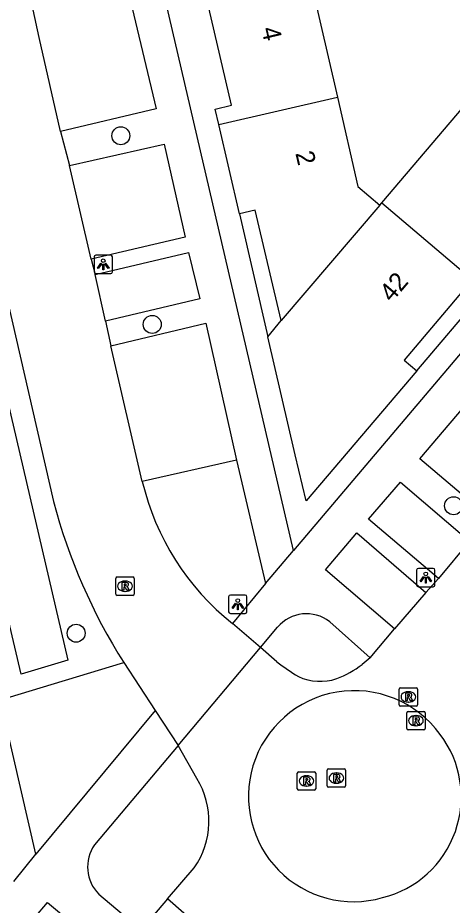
# Model space of a CAD drawing. Extents: x 156414 to 157775, y 382335 to 383765.
# Drawn here: x 156961.61 to 156985.24, y 382698 to 382746.24 of the extents above; entities that cross this region are included whole.
import ezdxf

# ---------------------------------------------------------------- set-up
doc = ezdxf.new("R2010")
doc.units = 0
for name, color, linetype in [('IMGEO_Berm_groen', 7, 'Continuous'), ('IMGEO_Boom', 7, 'Continuous'), ('IMGEO_Greppel_droge_sloot', 7, 'Continuous'), ('IMGEO_Lichtpunt', 7, 'Continuous'), ('IMGEO_Pand', 7, 'Continuous'), ('IMGEO_Pand_nummerreeks', 7, 'Continuous'), ('IMGEO_Pand_overbouw', 7, 'Continuous'), ('IMGEO_Parkeervlak_open', 7, 'Continuous'), ('IMGEO_Rijbaan_lokaal_gesloten', 7, 'Continuous'), ('IMGEO_Rijbaan_lokaal_open', 7, 'Continuous'), ('IMGEO_Rioolput', 7, 'Continuous'), ('IMGEO_Voetpad_open', 7, 'Continuous')]:
    doc.layers.add(name, color=color, linetype=linetype)

msp = doc.modelspace()

# ---------------------------------------------------------------- linework, layer by layer
at = {"layer": 'IMGEO_Berm_groen'}
msp.add_lwpolyline([(156961.032, 382709.284), (156967.375, 382711.189)], dxfattribs=at)
at = {"layer": 'IMGEO_Boom'}
for centre in [(156967.213, 382739.824), (156968.923, 382729.573), (156985.31, 382719.717), (156964.784, 382712.788)]:
    msp.add_circle(centre, 0.489, dxfattribs=at)
at = {"layer": 'IMGEO_Greppel_droge_sloot'}
msp.add_lwpolyline([(156957.385, 382741.064), (156964.331, 382711.319), (156961.79, 382710.556), (156954.711, 382740.698), (156957.385, 382741.064)], dxfattribs=at)
at = {"layer": 'IMGEO_Lichtpunt'}
for p, q in [((156965.76, 382733.236), (156965.76, 382732.429)), ((156965.76, 382733.236), (156965.76, 382732.429)), ((156966.662, 382733.331), (156965.854, 382733.331)), ((156966.662, 382733.331), (156965.854, 382733.331)), ((156966.756, 382732.429), (156966.756, 382733.236)), ((156966.756, 382732.429), (156966.756, 382733.236)), ((156965.854, 382732.335), (156966.662, 382732.335)), ((156965.854, 382732.335), (156966.662, 382732.335)), ((156983.3, 382716.212), (156983.3, 382715.405)), ((156983.3, 382716.212), (156983.3, 382715.405)), ((156984.202, 382716.307), (156983.394, 382716.307)), ((156984.202, 382716.307), (156983.394, 382716.307)), ((156984.296, 382715.405), (156984.296, 382716.212)), ((156984.296, 382715.405), (156984.296, 382716.212)), ((156983.394, 382715.311), (156984.202, 382715.311)), ((156983.394, 382715.311), (156984.202, 382715.311)), ((156973.076, 382714.763), (156973.076, 382713.956)), ((156973.076, 382714.763), (156973.076, 382713.956)), ((156973.978, 382714.858), (156973.17, 382714.858)), ((156973.978, 382714.858), (156973.17, 382714.858)), ((156974.072, 382713.956), (156974.072, 382714.763)), ((156974.072, 382713.956), (156974.072, 382714.763)), ((156973.17, 382713.862), (156973.978, 382713.862)), ((156973.17, 382713.862), (156973.978, 382713.862))]:
    msp.add_line(p, q, dxfattribs=at)
for points in [[(156966.134, 382732.9), (156966.173, 382732.872), (156965.985, 382732.61), (156965.947, 382732.637), (156966.134, 382732.9)], [(156966.236, 382732.852), (156966.283, 382732.852), (156966.283, 382732.53), (156966.236, 382732.53), (156966.236, 382732.852)], [(156966.346, 382732.872), (156966.384, 382732.899), (156966.571, 382732.637), (156966.532, 382732.609), (156966.346, 382732.872)], [(156983.674, 382715.876), (156983.713, 382715.848), (156983.525, 382715.586), (156983.487, 382715.613), (156983.674, 382715.876)], [(156983.776, 382715.828), (156983.823, 382715.828), (156983.823, 382715.506), (156983.776, 382715.506), (156983.776, 382715.828)], [(156983.886, 382715.848), (156983.924, 382715.875), (156984.111, 382715.613), (156984.072, 382715.585), (156983.886, 382715.848)], [(156973.45, 382714.427), (156973.489, 382714.399), (156973.301, 382714.137), (156973.263, 382714.164), (156973.45, 382714.427)], [(156973.552, 382714.379), (156973.599, 382714.379), (156973.599, 382714.057), (156973.552, 382714.057), (156973.552, 382714.379)], [(156973.662, 382714.399), (156973.7, 382714.426), (156973.887, 382714.164), (156973.848, 382714.136), (156973.662, 382714.399)]]:
    msp.add_lwpolyline(points, dxfattribs=at)
for centre in [(156966.259, 382733.034), (156983.799, 382716.01), (156973.575, 382714.561)]:
    msp.add_circle(centre, 0.0994, dxfattribs=at)
for centre, start, end in [((156965.854, 382733.236), 90, 180), ((156965.854, 382733.236), 90, 180), ((156966.662, 382733.236), 0, 90), ((156966.662, 382733.236), 0, 90), ((156965.854, 382732.429), 180, 270), ((156965.854, 382732.429), 180, 270), ((156966.662, 382732.429), 270, 0), ((156966.662, 382732.429), 270, 360), ((156983.394, 382716.212), 90, 180), ((156983.394, 382716.212), 90, 180), ((156984.202, 382716.212), 0, 90), ((156984.202, 382716.212), 0, 90), ((156983.394, 382715.405), 180, 270), ((156983.394, 382715.405), 180, 270), ((156984.202, 382715.405), 270, 0), ((156984.202, 382715.405), 270, 360), ((156973.17, 382714.763), 90, 180), ((156973.17, 382714.763), 90, 180), ((156973.978, 382714.763), 0, 90), ((156973.978, 382714.763), 0, 90), ((156973.17, 382713.956), 180, 270), ((156973.17, 382713.956), 180, 270), ((156973.978, 382713.956), 270, 0), ((156973.978, 382713.956), 270, 360)]:
    msp.add_arc(centre, 0.0946, start, end, dxfattribs=at)
at = {"layer": 'IMGEO_Pand'}
for points in [[(156976.326, 382753.442), (156977.121, 382750), (156978.987, 382741.921)], [(156972.546, 382740.434), (156972.351, 382741.278), (156973.228, 382741.48), (156971.682, 382748.113)], [(156981.412, 382736.172), (156987.495, 382743.328), (156988.977, 382745.071), (156989.105, 382745.222)], [(156972.546, 382740.434), (156978.987, 382741.921)], [(156978.987, 382741.921), (156980.109, 382737.061), (156981.307, 382736.049)], [(156975.927, 382729.776), (156974.516, 382735.785), (156973.664, 382735.59), (156972.546, 382740.434)], [(156981.307, 382736.049), (156975.927, 382729.776)], [(156981.307, 382736.049), (156981.412, 382736.172)], [(156981.412, 382736.172), (156987.019, 382731.423)], [(156987.019, 382731.423), (156986.881, 382731.259), (156986.192, 382731.842), (156982.618, 382727.625), (156983.304, 382727.042), (156977.299, 382719.98), (156976.69, 382722.474), (156975.207, 382728.891), (156975.927, 382729.776)]]:
    msp.add_lwpolyline(points, dxfattribs=at)
at = {"layer": 'IMGEO_Pand_overbouw'}
for points in [[(156975.927, 382729.776), (156974.516, 382735.785), (156973.664, 382735.59), (156975.207, 382728.891)], [(156983.304, 382727.042), (156986.881, 382731.259), (156986.192, 382731.842), (156982.618, 382727.625)]]:
    msp.add_lwpolyline(points, close=True, dxfattribs=at)
at = {"layer": 'IMGEO_Parkeervlak_open'}
msp.add_lwpolyline([(156973.498, 382722.193), (156968.381, 382721.032)], dxfattribs=at)
at = {"layer": 'IMGEO_Rijbaan_lokaal_gesloten'}
for points in [[(156963.935, 382740.063), (156962.765, 382745.165), (156961.982, 382748.855)], [(156958.351, 382742.538), (156963.556, 382719.941)], [(156963.935, 382740.063), (156964.426, 382738.206)], [(156965.593, 382733.118), (156964.426, 382738.206)], [(156965.593, 382733.118), (156965.809, 382732.279)], [(156966.372, 382729.744), (156965.809, 382732.279)], [(156966.372, 382729.744), (156966.678, 382728.411)], [(156968.381, 382721.032), (156966.678, 382728.411)], [(156986.179, 382717.792), (156984.481, 382715.758)], [(156983.805, 382715.003), (156984.481, 382715.758)], [(156983.805, 382715.003), (156982.099, 382713.018)], [(156974.806, 382712.003), (156973.279, 382713.318)], [(156980.777, 382711.441), (156982.099, 382713.018)], [(156970.325, 382706.677), (156974.806, 382712.003)], [(156975.699, 382711.231), (156974.806, 382712.003)], [(156980.777, 382711.441), (156980.338, 382711.088)], [(156967.375, 382711.189), (156969.079, 382708.591)], [(156969.079, 382708.591), (156970.325, 382706.677)], [(156971.341, 382704.893), (156970.325, 382706.677)], [(156969.757, 382698.344), (156971.201, 382700.029)], [(156969.757, 382698.344), (156968.312, 382696.658)], [(156974.339, 382694.322), (156969.757, 382698.344)]]:
    msp.add_lwpolyline(points, dxfattribs=at)
for centre, radius, start, end in [((156982.001, 382724.268), 14, 193.366, 231.461), ((156993.746, 382727.905), 31.223, 194.7784, 212.3704), ((156985.296, 382724.069), 16.028, 233.2195, 238.2767), ((156976.989, 382715.474), 5.518, 290.8835, 307.3665), ((156978.057, 382712.972), 2.802, 244.8786, 288.707), ((156967.615, 382702.566), 4.393, 324.7197, 31.9829)]:
    msp.add_arc(centre, radius, start, end, dxfattribs=at)
at = {"layer": 'IMGEO_Rijbaan_lokaal_open'}
for centre, radius, start, end in [((156979.912, 382703.901), 5.765, 36.0009, 163.0916), ((156980.094, 382703.882), 5.631, 283.8851, 37.2463), ((156979.874, 382703.92), 5.724, 163.1613, 285.9276)]:
    msp.add_arc(centre, radius, start, end, dxfattribs=at)
at = {"layer": 'IMGEO_Rioolput'}
for p, q in [((156966.938, 382714.917), (156966.938, 382715.769)), ((156967.013, 382715.843), (156967.865, 382715.843)), ((156967.939, 382715.769), (156967.939, 382714.917)), ((156967.426, 382715.623), (156967.451, 382715.623)), ((156967.865, 382714.843), (156967.013, 382714.843)), ((156967.449, 382715.063), (156967.424, 382715.063)), ((156982.35, 382708.9), (156982.35, 382709.752)), ((156982.425, 382709.826), (156983.277, 382709.826)), ((156982.838, 382709.606), (156982.863, 382709.606)), ((156983.351, 382709.752), (156983.351, 382708.9)), ((156982.861, 382709.046), (156982.836, 382709.046)), ((156983.277, 382708.826), (156982.425, 382708.826)), ((156982.759, 382707.608), (156982.759, 382708.46)), ((156982.834, 382708.534), (156983.686, 382708.534)), ((156983.76, 382708.46), (156983.76, 382707.608)), ((156983.247, 382708.314), (156983.272, 382708.314)), ((156983.686, 382707.534), (156982.834, 382707.534)), ((156983.27, 382707.754), (156983.245, 382707.754)), ((156976.81, 382704.332), (156976.81, 382705.184)), ((156976.885, 382705.258), (156977.737, 382705.258)), ((156977.298, 382705.038), (156977.323, 382705.038)), ((156977.811, 382705.184), (156977.811, 382704.332)), ((156978.438, 382704.489), (156978.438, 382705.341)), ((156978.513, 382705.415), (156979.365, 382705.415)), ((156978.926, 382705.195), (156978.951, 382705.195)), ((156979.439, 382705.341), (156979.439, 382704.489)), ((156978.949, 382704.635), (156978.924, 382704.635)), ((156977.737, 382704.258), (156976.885, 382704.258)), ((156977.321, 382704.478), (156977.296, 382704.478)), ((156979.365, 382704.415), (156978.513, 382704.415))]:
    msp.add_line(p, q, dxfattribs=at)
for points in [[(156966.938, 382714.917), (156966.938, 382715.769)], [(156967.013, 382715.843), (156967.865, 382715.843)], [(156967.939, 382715.769), (156967.939, 382714.917)], [(156967.527, 382715.541), (156967.275, 382715.543), (156967.275, 382715.143)], [(156967.275, 382715.143), (156967.399, 382715.143), (156967.399, 382715.305), (156967.41, 382715.305)], [(156967.453, 382715.462), (156967.399, 382715.462), (156967.399, 382715.381)], [(156967.399, 382715.381), (156967.451, 382715.381)], [(156967.457, 382715.276), (156967.528, 382715.143), (156967.668, 382715.143), (156967.603, 382715.269)], [(156967.865, 382714.843), (156967.013, 382714.843)], [(156982.35, 382708.9), (156982.35, 382709.752)], [(156982.425, 382709.826), (156983.277, 382709.826)], [(156982.939, 382709.524), (156982.687, 382709.526), (156982.687, 382709.126)], [(156982.865, 382709.445), (156982.811, 382709.445), (156982.811, 382709.364)], [(156982.811, 382709.364), (156982.863, 382709.364)], [(156983.351, 382709.752), (156983.351, 382708.9)], [(156982.687, 382709.126), (156982.811, 382709.126), (156982.811, 382709.288), (156982.822, 382709.288)], [(156982.869, 382709.259), (156982.94, 382709.126), (156983.08, 382709.126), (156983.015, 382709.252)], [(156983.277, 382708.826), (156982.425, 382708.826)], [(156982.759, 382707.608), (156982.759, 382708.46)], [(156982.834, 382708.534), (156983.686, 382708.534)], [(156983.76, 382708.46), (156983.76, 382707.608)], [(156983.348, 382708.232), (156983.096, 382708.234), (156983.096, 382707.834)], [(156983.096, 382707.834), (156983.22, 382707.834), (156983.22, 382707.996), (156983.231, 382707.996)], [(156983.274, 382708.153), (156983.22, 382708.153), (156983.22, 382708.072)], [(156983.22, 382708.072), (156983.272, 382708.072)], [(156983.278, 382707.967), (156983.349, 382707.834), (156983.489, 382707.834), (156983.424, 382707.96)], [(156983.686, 382707.534), (156982.834, 382707.534)], [(156976.81, 382704.332), (156976.81, 382705.184)], [(156976.885, 382705.258), (156977.737, 382705.258)], [(156977.811, 382705.184), (156977.811, 382704.332)], [(156978.438, 382704.489), (156978.438, 382705.341)], [(156978.513, 382705.415), (156979.365, 382705.415)], [(156979.027, 382705.113), (156978.775, 382705.115), (156978.775, 382704.715)], [(156978.953, 382705.034), (156978.899, 382705.034), (156978.899, 382704.953)], [(156979.439, 382705.341), (156979.439, 382704.489)], [(156977.399, 382704.956), (156977.147, 382704.958), (156977.147, 382704.558)], [(156977.147, 382704.558), (156977.271, 382704.558), (156977.271, 382704.72), (156977.282, 382704.72)], [(156977.325, 382704.877), (156977.271, 382704.877), (156977.271, 382704.796)], [(156977.271, 382704.796), (156977.323, 382704.796)], [(156977.329, 382704.691), (156977.4, 382704.558), (156977.54, 382704.558), (156977.475, 382704.684)], [(156978.775, 382704.715), (156978.899, 382704.715), (156978.899, 382704.877), (156978.91, 382704.877)], [(156978.899, 382704.953), (156978.951, 382704.953)], [(156978.957, 382704.848), (156979.028, 382704.715), (156979.168, 382704.715), (156979.103, 382704.841)], [(156977.737, 382704.258), (156976.885, 382704.258)], [(156979.365, 382704.415), (156978.513, 382704.415)]]:
    msp.add_lwpolyline(points, dxfattribs=at)
for centre, radius, start, end in [((156967.015, 382715.767), 0.0765, 91.552, 178.448), ((156967.015, 382715.767), 0.0765, 91.552, 178.448), ((156967.863, 382715.767), 0.0765, 1.552, 88.448), ((156967.863, 382715.767), 0.0765, 1.552, 88.448), ((156967.409, 382715.252), 0.0533, 26.0293, 88.6989), ((156967.435, 382715.57), 0.19, 274.7715, 282.9687), ((156967.459, 382715.366), 0.0964, 77.0061, 93.1865), ((156967.473, 382715.423), 0.0378, 276.6634, 79.6772), ((156967.526, 382715.431), 0.109, 350.3612, 89.416), ((156967.524, 382715.431), 0.112, 277.5842, 350.9817), ((156967.508, 382715.216), 0.108, 29.5134, 73.7905), ((156967.015, 382714.919), 0.0765, 181.552, 268.448), ((156967.015, 382714.919), 0.0765, 181.552, 268.448), ((156967.863, 382714.919), 0.0765, 271.552, 358.448), ((156967.863, 382714.919), 0.0765, 271.552, 358.448), ((156982.427, 382709.75), 0.0765, 91.552, 178.448), ((156982.427, 382709.75), 0.0765, 91.552, 178.448), ((156982.847, 382709.553), 0.19, 274.7715, 282.9687), ((156982.871, 382709.349), 0.0964, 77.0061, 93.1865), ((156982.885, 382709.406), 0.0378, 276.6634, 79.6772), ((156982.938, 382709.414), 0.109, 350.3612, 89.416), ((156982.936, 382709.414), 0.112, 277.5842, 350.9817), ((156983.275, 382709.75), 0.0765, 1.552, 88.448), ((156983.275, 382709.75), 0.0765, 1.552, 88.448), ((156982.427, 382708.902), 0.0765, 181.552, 268.448), ((156982.427, 382708.902), 0.0765, 181.552, 268.448), ((156982.821, 382709.235), 0.0533, 26.0293, 88.6989), ((156982.92, 382709.199), 0.108, 29.5134, 73.7905), ((156983.275, 382708.902), 0.0765, 271.552, 358.448), ((156983.275, 382708.902), 0.0765, 271.552, 358.448), ((156982.836, 382708.458), 0.0765, 91.552, 178.448), ((156982.836, 382708.458), 0.0765, 91.552, 178.448), ((156983.684, 382708.458), 0.0765, 1.552, 88.448), ((156983.684, 382708.458), 0.0765, 1.552, 88.448), ((156983.23, 382707.943), 0.0533, 26.0293, 88.6989), ((156983.256, 382708.261), 0.19, 274.7715, 282.9687), ((156983.28, 382708.057), 0.0964, 77.0061, 93.1865), ((156983.294, 382708.114), 0.0378, 276.6634, 79.6772), ((156983.347, 382708.122), 0.109, 350.3612, 89.416), ((156983.345, 382708.122), 0.112, 277.5842, 350.9817), ((156983.329, 382707.907), 0.108, 29.5134, 73.7905), ((156982.836, 382707.61), 0.0765, 181.552, 268.448), ((156982.836, 382707.61), 0.0765, 181.552, 268.448), ((156983.684, 382707.61), 0.0765, 271.552, 358.448), ((156983.684, 382707.61), 0.0765, 271.552, 358.448), ((156976.887, 382705.182), 0.0765, 91.552, 178.448), ((156976.887, 382705.182), 0.0765, 91.552, 178.448), ((156977.735, 382705.182), 0.0765, 1.552, 88.448), ((156977.735, 382705.182), 0.0765, 1.552, 88.448), ((156978.515, 382705.339), 0.0765, 91.552, 178.448), ((156978.515, 382705.339), 0.0765, 91.552, 178.448), ((156978.959, 382704.938), 0.0964, 77.0061, 93.1865), ((156978.973, 382704.995), 0.0378, 276.6634, 79.6772), ((156979.026, 382705.003), 0.109, 350.3612, 89.416), ((156979.363, 382705.339), 0.0765, 1.552, 88.448), ((156979.363, 382705.339), 0.0765, 1.552, 88.448), ((156977.281, 382704.667), 0.0533, 26.0293, 88.6989), ((156977.307, 382704.985), 0.19, 274.7715, 282.9687), ((156977.331, 382704.781), 0.0964, 77.0061, 93.1865), ((156977.345, 382704.838), 0.0378, 276.6634, 79.6772), ((156977.398, 382704.846), 0.109, 350.3612, 89.416), ((156977.396, 382704.846), 0.112, 277.5842, 350.9817), ((156977.38, 382704.631), 0.108, 29.5134, 73.7905), ((156978.909, 382704.824), 0.0533, 26.0293, 88.6989), ((156978.935, 382705.142), 0.19, 274.7715, 282.9687), ((156979.024, 382705.003), 0.112, 277.5842, 350.9817), ((156979.008, 382704.788), 0.108, 29.5134, 73.7905), ((156976.887, 382704.334), 0.0765, 181.552, 268.448), ((156976.887, 382704.334), 0.0765, 181.552, 268.448), ((156977.735, 382704.334), 0.0765, 271.552, 358.448), ((156977.735, 382704.334), 0.0765, 271.552, 358.448), ((156978.515, 382704.491), 0.0765, 181.552, 268.448), ((156978.515, 382704.491), 0.0765, 181.552, 268.448), ((156979.363, 382704.491), 0.0765, 271.552, 358.448), ((156979.363, 382704.491), 0.0765, 271.552, 358.448)]:
    msp.add_arc(centre, radius, start, end, dxfattribs=at)
for centre, major_axis, ratio, start_param, end_param in [((156967.425, 382715.343), (-0.387, 0.002), 0.722429, 4.712389, 7.853982), ((156967.45, 382715.343), (-0.39, 0.002), 0.717154, 1.570796, 4.712389), ((156982.837, 382709.326), (-0.387, 0.002), 0.722429, 4.712389, 7.853982), ((156982.862, 382709.326), (-0.39, 0.002), 0.717154, 1.570796, 4.712389), ((156983.246, 382708.034), (-0.387, 0.002), 0.722429, 4.712389, 7.853982), ((156983.271, 382708.034), (-0.39, 0.002), 0.717154, 1.570796, 4.712389), ((156977.297, 382704.758), (-0.387, 0.002), 0.722429, 4.712389, 7.853982), ((156977.322, 382704.758), (-0.39, 0.002), 0.717154, 1.570796, 4.712389), ((156978.925, 382704.915), (-0.387, 0.002), 0.722429, 4.712389, 7.853982), ((156978.95, 382704.915), (-0.39, 0.002), 0.717154, 1.570796, 4.712389)]:
    msp.add_ellipse(centre, major_axis=major_axis, ratio=ratio, start_param=start_param, end_param=end_param, dxfattribs=at)
at = {"layer": 'IMGEO_Voetpad_open'}
for points in [[(156976.601, 382717.276), (156968.984, 382750), (156966.822, 382759.288), (156945.662, 382851.459)], [(157052.477, 382806.707), (157041.321, 382793.644), (157004.803, 382750.551), (157004.336, 382750), (157000, 382744.884), (156976.601, 382717.276)], [(156961.982, 382748.855), (156963.682, 382749.259), (156964.649, 382749.489), (156965.598, 382749.714), (156966.801, 382750), (156967.037, 382750.056), (156967.916, 382746.378), (156969.131, 382741.294), (156963.935, 382740.063)], [(156964.426, 382738.206), (156969.563, 382739.362), (156970.715, 382734.307), (156965.593, 382733.118)], [(156965.809, 382732.279), (156970.901, 382733.477), (156971.508, 382730.968), (156966.372, 382729.744)], [(156966.678, 382728.411), (156971.828, 382729.646), (156973.498, 382722.193)], [(156987.269, 382719.065), (156983.481, 382722.262), (156988.422, 382728.081), (156992.244, 382724.877)], [(156973.498, 382722.193), (156975.08, 382715.482)], [(156984.481, 382715.758), (156980.69, 382718.981), (156982.415, 382721.006), (156986.179, 382717.792)], [(156982.099, 382713.018), (156978.344, 382716.226), (156980.052, 382718.251), (156983.805, 382715.003)], [(156975.08, 382715.482), (156976.601, 382717.276)], [(156975.08, 382715.482), (156973.279, 382713.318)], [(156978.571, 382713.41), (156980.777, 382711.441)], [(156974.806, 382712.003), (156975.731, 382713.112)], [(156969.079, 382708.591), (156962.591, 382700.786)], [(156962.591, 382700.786), (156960.969, 382707.783)], [(156970.325, 382706.677), (156965.78, 382701.282)], [(156961.396, 382699.287), (156962.591, 382700.786)], [(156966.018, 382698.605), (156968.312, 382696.658)], [(156961.818, 382696.477), (156963.229, 382698.146), (156966.95, 382695.048)]]:
    msp.add_lwpolyline(points, dxfattribs=at)
for centre, radius, start, end in [((156977.306, 382711.788), 2.057, 52.0408, 139.9394), ((156967.491, 382700.085), 2.088, 145.0174, 225.1437)]:
    msp.add_arc(centre, radius, start, end, dxfattribs=at)

# ---------------------------------------------------------------- texts
at = {"layer": 'IMGEO_Pand_nummerreeks'}
for s, rotation, p in [('4', 283.1216, (156974.848, 382745.637)), ('2', 283.2087, (156976.7, 382738.876)), ('42', 49.7198, (156981.947, 382730.73))]:
    msp.add_text(s, height=1, rotation=rotation, dxfattribs=at).set_placement(p)

doc.saveas('drawing.dxf')
